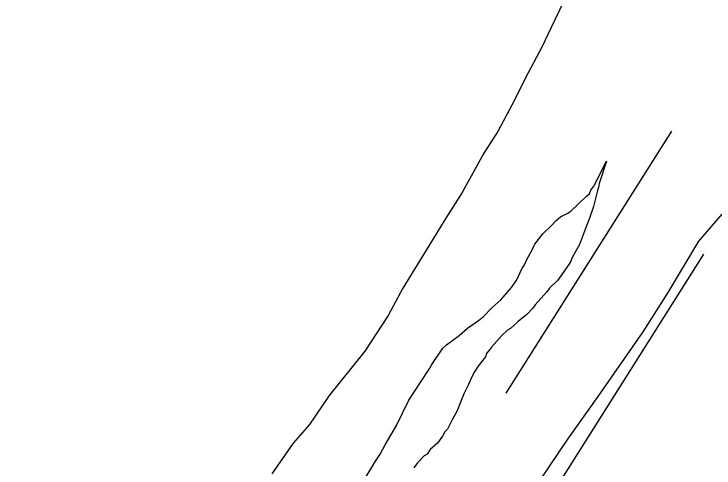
# Model space of a CAD drawing. Extents: x 3279314 to 3317160, y 734079 to 759431.
# Drawn here: x 3305378.5 to 3305604.3, y 756539.6 to 756686.1 of the extents above; entities that cross this region are included whole.
import ezdxf

# ---------------------------------------------------------------- set-up
doc = ezdxf.new("R2010")
doc.units = 0
for name, color, linetype in [('V-ROAD-CNTR', 7, 'Continuous'), ('V-SITE-VEGE', 7, 'Continuous'), ('V-WETL-SWMP', 7, 'Continuous')]:
    doc.layers.add(name, color=color, linetype=linetype)

msp = doc.modelspace()

# ---------------------------------------------------------------- linework, layer by layer
at = {"layer": 'V-ROAD-CNTR'}
for p, q in [((3305537.21, 756563.8), (3305590.67, 756648.31)), ((3305547.61, 756524.13), (3305601.07, 756608.64))]:
    msp.add_line(p, q, dxfattribs=at)
at = {"layer": 'V-SITE-VEGE'}
for points in [[(3305558.77, 756696.43), (3305551.71, 756681.5), (3305548.77, 756675.43), (3305543.5, 756665.49), (3305539.97, 756658.31), (3305534.71, 756648.37), (3305530.06, 756641.22), (3305523.05, 756628.53), (3305517.82, 756620.27), (3305503.87, 756597.68), (3305499.18, 756588.85), (3305491.64, 756577.29), (3305480.12, 756563.03), (3305473.75, 756553.68), (3305468.58, 756547.65), (3305461.63, 756537.76)], [(3305606.81, 756621.55), (3305599.33, 756612.78), (3305589.43, 756596.25), (3305581.31, 756583.58), (3305566.83, 756562.69), (3305557, 756548.95), (3305541.93, 756526.39), (3305533.2, 756512.06), (3305519.85, 756491.14), (3305511.11, 756476.25), (3305501.85, 756463.06), (3305493.72, 756450.4), (3305483.25, 756433.32), (3305475.71, 756421.76), (3305459.98, 756395.3), (3305451.81, 756380.96), (3305444.34, 756372.2), (3305428.17, 756350.78), (3305412.66, 756333.26), (3305405.15, 756322.82), (3305399.4, 756316.25), (3305393.07, 756308.58), (3305383.83, 756296.5), (3305378.05, 756288.25)]]:
    msp.add_lwpolyline(points, dxfattribs=at)
at = {"layer": 'V-WETL-SWMP'}
for p, q in [((3305565.56, 756630.54), (3305569.59, 756638.68)), ((3305565.56, 756630.54), (3305569.59, 756638.68)), ((3305569.59, 756638.68), (3305567.31, 756631.46)), ((3305569.59, 756638.68), (3305567.31, 756631.46)), ((3305564.58, 756629.23), (3305565.56, 756630.54)), ((3305564.58, 756629.23), (3305565.56, 756630.54)), ((3305567.31, 756631.46), (3305567.09, 756630.12)), ((3305567.31, 756631.46), (3305567.09, 756630.12)), ((3305563.19, 756627.34), (3305564.17, 756628.09)), ((3305563.19, 756627.34), (3305564.17, 756628.09)), ((3305564.17, 756628.09), (3305564.58, 756629.23)), ((3305564.17, 756628.09), (3305564.58, 756629.23)), ((3305566.68, 756629.18), (3305565.41, 756624.03)), ((3305566.68, 756629.18), (3305565.41, 756624.03)), ((3305567.09, 756630.12), (3305566.68, 756629.18)), ((3305567.09, 756630.12), (3305566.68, 756629.18)), ((3305558.09, 756622.49), (3305563.19, 756627.34)), ((3305558.09, 756622.49), (3305563.19, 756627.34)), ((3305565.41, 756624.03), (3305564.17, 756620.23)), ((3305565.41, 756624.03), (3305564.17, 756620.23)), ((3305554.79, 756620.65), (3305556.93, 756621.75)), ((3305554.79, 756620.65), (3305556.93, 756621.75)), ((3305556.93, 756621.75), (3305558.09, 756622.49)), ((3305556.93, 756621.75), (3305558.09, 756622.49)), ((3305551.85, 756617.85), (3305553.43, 756619.53)), ((3305551.85, 756617.85), (3305553.43, 756619.53)), ((3305553.43, 756619.53), (3305554.79, 756620.65)), ((3305553.43, 756619.53), (3305554.79, 756620.65)), ((3305564.17, 756620.23), (3305563.15, 756617.77)), ((3305564.17, 756620.23), (3305563.15, 756617.77)), ((3305549.11, 756615.23), (3305551.85, 756617.85)), ((3305549.11, 756615.23), (3305551.85, 756617.85)), ((3305563.15, 756617.77), (3305560.9, 756611.69)), ((3305563.15, 756617.77), (3305560.9, 756611.69)), ((3305546.54, 756611.85), (3305549.11, 756615.23)), ((3305546.54, 756611.85), (3305549.11, 756615.23)), ((3305545.53, 756609.76), (3305546.54, 756611.85)), ((3305545.53, 756609.76), (3305546.54, 756611.85)), ((3305560.9, 756611.69), (3305558.5, 756607.54)), ((3305560.9, 756611.69), (3305558.5, 756607.54)), ((3305543.93, 756606.93), (3305545.53, 756609.76)), ((3305543.93, 756606.93), (3305545.53, 756609.76)), ((3305543.12, 756605.22), (3305543.93, 756606.93)), ((3305543.12, 756605.22), (3305543.93, 756606.93)), ((3305558.09, 756606.4), (3305557.49, 756605.26)), ((3305558.09, 756606.4), (3305557.49, 756605.26)), ((3305558.5, 756607.54), (3305558.09, 756606.4)), ((3305558.5, 756607.54), (3305558.09, 756606.4)), ((3305540.71, 756600.3), (3305542.33, 756603.9)), ((3305540.71, 756600.3), (3305542.33, 756603.9)), ((3305542.33, 756603.9), (3305543.12, 756605.22)), ((3305542.33, 756603.9), (3305543.12, 756605.22)), ((3305557.49, 756605.26), (3305553.92, 756600.18)), ((3305557.49, 756605.26), (3305553.92, 756600.18)), ((3305538.93, 756597.85), (3305540.71, 756600.3)), ((3305538.93, 756597.85), (3305540.71, 756600.3)), ((3305553.92, 756600.18), (3305551.18, 756597.56)), ((3305553.92, 756600.18), (3305551.18, 756597.56)), ((3305535.58, 756593.91), (3305538.93, 756597.85)), ((3305535.58, 756593.91), (3305538.93, 756597.85)), ((3305550.38, 756596.43), (3305546.65, 756592.31)), ((3305550.38, 756596.43), (3305546.65, 756592.31)), ((3305551.18, 756597.56), (3305550.38, 756596.43)), ((3305551.18, 756597.56), (3305550.38, 756596.43)), ((3305532.64, 756591.3), (3305535.58, 756593.91)), ((3305532.64, 756591.3), (3305535.58, 756593.91)), ((3305546.65, 756592.31), (3305545.85, 756591.18)), ((3305546.65, 756592.31), (3305545.85, 756591.18)), ((3305529.89, 756588.49), (3305532.64, 756591.3)), ((3305529.89, 756588.49), (3305532.64, 756591.3)), ((3305545.85, 756591.18), (3305543.89, 756589.12)), ((3305545.85, 756591.18), (3305543.89, 756589.12)), ((3305528.33, 756587.19), (3305529.89, 756588.49)), ((3305528.33, 756587.19), (3305529.89, 756588.49)), ((3305543.89, 756589.12), (3305541.15, 756586.88)), ((3305543.89, 756589.12), (3305541.15, 756586.88)), ((3305524.82, 756584.79), (3305528.33, 756587.19)), ((3305524.82, 756584.79), (3305528.33, 756587.19)), ((3305539.78, 756585.58), (3305538.61, 756584.65)), ((3305539.78, 756585.58), (3305538.61, 756584.65)), ((3305541.15, 756586.88), (3305539.78, 756585.58)), ((3305541.15, 756586.88), (3305539.78, 756585.58)), ((3305522.08, 756582.36), (3305524.82, 756584.79)), ((3305522.08, 756582.36), (3305524.82, 756584.79)), ((3305537.64, 756584.1), (3305535.87, 756582.41)), ((3305537.64, 756584.1), (3305535.87, 756582.41)), ((3305538.61, 756584.65), (3305537.64, 756584.1)), ((3305538.61, 756584.65), (3305537.64, 756584.1)), ((3305517.99, 756579.39), (3305522.08, 756582.36)), ((3305517.99, 756579.39), (3305522.08, 756582.36)), ((3305535.87, 756582.41), (3305532.53, 756578.66)), ((3305535.87, 756582.41), (3305532.53, 756578.66)), ((3305513.24, 756573), (3305516.81, 756578.27)), ((3305513.24, 756573), (3305516.81, 756578.27)), ((3305516.81, 756578.27), (3305517.99, 756579.39)), ((3305516.81, 756578.27), (3305517.99, 756579.39)), ((3305532.53, 756578.66), (3305531.93, 756577.72)), ((3305532.53, 756578.66), (3305531.93, 756577.72)), ((3305530.95, 756576.59), (3305530.54, 756575.46)), ((3305530.95, 756576.59), (3305530.54, 756575.46)), ((3305531.93, 756577.72), (3305530.95, 756576.59)), ((3305531.93, 756577.72), (3305530.95, 756576.59)), ((3305530.54, 756575.46), (3305528.17, 756572.45)), ((3305530.54, 756575.46), (3305528.17, 756572.45)), ((3305509.46, 756567.15), (3305512.64, 756571.86)), ((3305509.46, 756567.15), (3305512.64, 756571.86)), ((3305512.64, 756571.86), (3305513.24, 756573)), ((3305512.64, 756571.86), (3305513.24, 756573)), ((3305528.17, 756572.45), (3305526.97, 756570.56)), ((3305528.17, 756572.45), (3305526.97, 756570.56)), ((3305526.97, 756570.56), (3305525.76, 756568.1)), ((3305526.97, 756570.56), (3305525.76, 756568.1)), ((3305505.88, 756561.49), (3305509.46, 756567.15)), ((3305505.88, 756561.49), (3305509.46, 756567.15)), ((3305525.76, 756568.1), (3305525.15, 756566.58)), ((3305525.76, 756568.1), (3305525.15, 756566.58)), ((3305525.15, 756566.58), (3305523.55, 756563.56)), ((3305525.15, 756566.58), (3305523.55, 756563.56)), ((3305523.55, 756563.56), (3305521.31, 756557.86)), ((3305523.55, 756563.56), (3305521.31, 756557.86)), ((3305501.85, 756553.35), (3305505.88, 756561.49)), ((3305501.85, 756553.35), (3305505.88, 756561.49)), ((3305521.31, 756557.86), (3305519.91, 756555.41)), ((3305521.31, 756557.86), (3305519.91, 756555.41)), ((3305519.91, 756555.41), (3305518.3, 756552.19)), ((3305519.91, 756555.41), (3305518.3, 756552.19)), ((3305498.26, 756547.12), (3305501.85, 756553.35)), ((3305498.26, 756547.12), (3305501.85, 756553.35)), ((3305517.51, 756551.25), (3305516.71, 756549.93)), ((3305517.51, 756551.25), (3305516.71, 756549.93)), ((3305518.3, 756552.19), (3305517.51, 756551.25)), ((3305518.3, 756552.19), (3305517.51, 756551.25)), ((3305516.71, 756549.93), (3305515.12, 756547.67)), ((3305516.71, 756549.93), (3305515.12, 756547.67)), ((3305496.65, 756544.09), (3305498.26, 756547.12)), ((3305496.65, 756544.09), (3305498.26, 756547.12)), ((3305515.12, 756547.67), (3305512.78, 756545.62)), ((3305515.12, 756547.67), (3305512.78, 756545.62)), ((3305512.78, 756545.62), (3305511.78, 756544.11)), ((3305512.78, 756545.62), (3305511.78, 756544.11)), ((3305495.07, 756541.83), (3305496.65, 756544.09)), ((3305495.07, 756541.83), (3305496.65, 756544.09)), ((3305510.81, 756543.56), (3305508.65, 756541.31)), ((3305510.81, 756543.56), (3305508.65, 756541.31)), ((3305511.78, 756544.11), (3305510.81, 756543.56)), ((3305511.78, 756544.11), (3305510.81, 756543.56)), ((3305490.68, 756534.46), (3305495.07, 756541.83)), ((3305490.68, 756534.46), (3305495.07, 756541.83)), ((3305508.65, 756541.31), (3305507.46, 756539.62)), ((3305508.65, 756541.31), (3305507.46, 756539.62))]:
    msp.add_line(p, q, dxfattribs=at)

doc.saveas('drawing.dxf')
